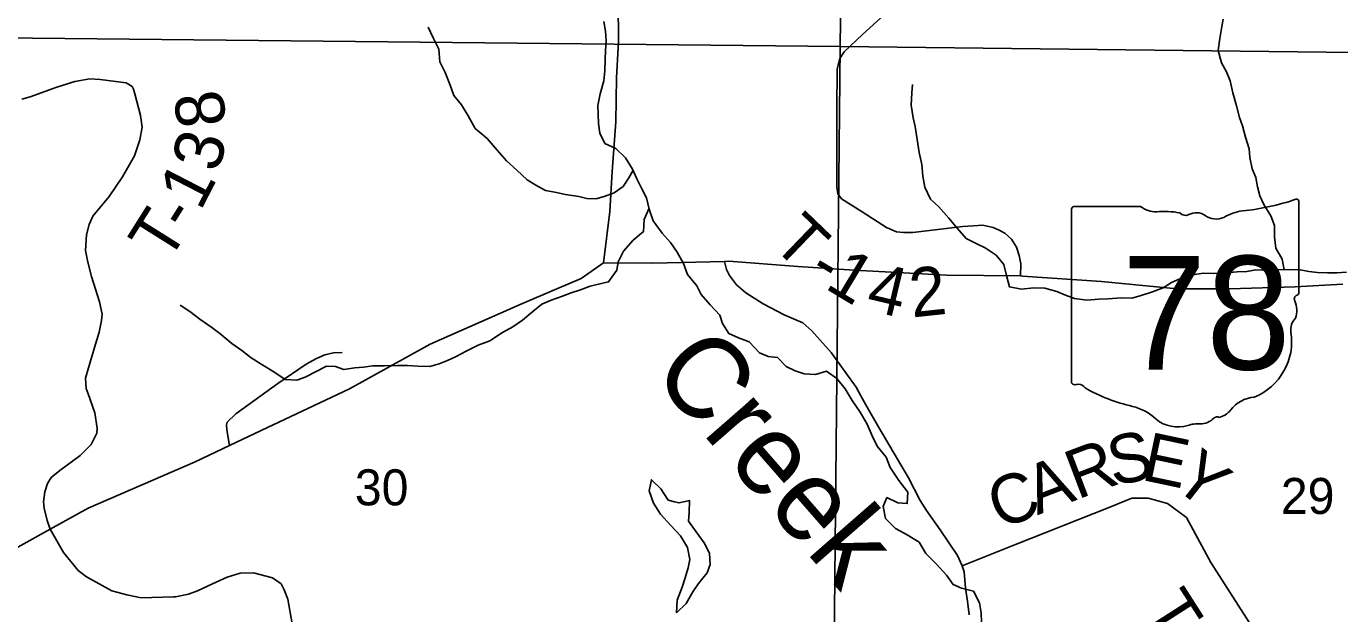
# Model space of a CAD drawing. Extents: x 2043100 to 2470832, y 443715 to 810583.
# Drawn here: x 2258867 to 2266915, y 645735 to 649336 of the extents above; entities that cross this region are included whole.
import ezdxf

# ---------------------------------------------------------------- set-up
doc = ezdxf.new("R2010")
doc.units = 0
for name, color, linetype in [('GM_X_County_Road', 7, 'Continuous'), ('GM_X_Minor_Lake', 7, 'Continuous'), ('GM_X_Minor_River', 7, 'Continuous'), ('GM_X_Minor_River_Text', 7, 'Continuous'), ('GM_X_Section', 7, 'Continuous'), ('GM_X_Section_Text', 7, 'Continuous'), ('GM_X_State_Location', 7, 'Continuous'), ('GM_X_State_Route', 7, 'Continuous'), ('GM_X_State_Shield', 7, 'Continuous'), ('GM_X_Township_Road', 7, 'Continuous'), ('GM_X_Township_Road_Text', 7, 'Continuous')]:
    doc.layers.add(name, color=color, linetype=linetype)

msp = doc.modelspace()

# ---------------------------------------------------------------- linework, layer by layer
at = {"layer": 'GM_X_County_Road'}
msp.add_lwpolyline([(2264644.6, 645728.6), (2264634.5, 645810.7), (2264622.5, 645890.9), (2264614.4, 645991.1), (2264601.6, 646029), (2264572.4, 646091.2), (2264466.2, 646249.5), (2264384, 646367.7), (2264344, 646429.8), (2264271.8, 646568), (2264091.5, 646876.5), (2264011.3, 647014.7), (2263981.3, 647070.8), (2263951.2, 647122.9), (2263799, 647335.2), (2263680.8, 647469.4), (2263624.7, 647517.5), (2263510.5, 647567.5), (2263382.4, 647633.6), (2263276.2, 647701.7), (2263218.1, 647751.8), (2263176.1, 647807.8), (2263158, 647845.9), (2263145.9, 647894.7)], dxfattribs=at)
at = {"layer": 'GM_X_Minor_Lake'}
for points in [[(2262838.4, 646421.2), (2262801.1, 646431), (2262754.4, 646500.6), (2262697.8, 646556.1), (2262684.5, 646487.9), (2262709.3, 646412.1), (2262754, 646344.4), (2262816.7, 646275), (2262875.3, 646211.5), (2262918, 646139.9), (2262932.8, 646067.9), (2262923.3, 646015.8), (2262902, 645949.5), (2262886.5, 645897.3), (2262855.4, 645816.9), (2262852.1, 645740.7)], [(2262852.1, 645740.7), (2262909.5, 645797.4), (2262950.8, 645867.9), (2262986.3, 645920.3), (2263039.6, 645984.9), (2263057, 646037.2), (2263054.3, 646105.2), (2263021.7, 646169), (2262971, 646236.5), (2262924.4, 646302.1), (2262927.8, 646356.2), (2262931.1, 646428.3), (2262867.2, 646413.7), (2262838.4, 646421.2)]]:
    msp.add_lwpolyline(points, dxfattribs=at)
at = {"layer": 'GM_X_Minor_River'}
for points in [[(2262585.1, 648453.1), (2262558.9, 648406.9), (2262525.4, 648354.5), (2262469.9, 648315.8), (2262408.1, 648293.2), (2262356.3, 648278.6), (2262302.3, 648280.1), (2262252.2, 648291.6), (2262170.1, 648304.8), (2262106, 648318.1), (2262047.9, 648329.5), (2261989.6, 648361), (2261937.2, 648394.5), (2261872.6, 648453.9), (2261810.1, 648511.3), (2261751.4, 648576.8), (2261690.7, 648648.3), (2261618.1, 648709.6), (2261575.3, 648787.3), (2261534.6, 648854.9), (2261486.1, 648912.5), (2261463.4, 648974.3), (2261434.7, 649052.1), (2261402, 649117.9), (2261395.2, 649195.9), (2261360.5, 649265.6), (2261329.8, 649331.4)], [(2262405.1, 649366.4), (2262415.7, 649306.5), (2262420.3, 649248.5), (2262416.9, 649186.3), (2262413.5, 649134.2), (2262412.2, 649062.2), (2262406.8, 649002), (2262383.7, 648921.7), (2262368.4, 648851.4), (2262371, 648797.4), (2262373.5, 648739.4), (2262382.1, 648681.4), (2262412.8, 648617.6), (2262479.1, 648586.3), (2262539.6, 648528.8), (2262582.3, 648459.2), (2262608.9, 648401.4), (2262639.6, 648339.6), (2262668.1, 648283.8), (2262682.8, 648213.9), (2262707.5, 648144.1), (2262764.3, 648068.6)], [(2266575.3, 647843.5), (2266562.7, 647907.4), (2266524, 647975.1), (2266515.3, 648045.1), (2266514.6, 648115.2), (2266491.9, 648175), (2266449.3, 648242.7), (2266424.7, 648296.5), (2266410.1, 648352.4), (2266401.6, 648408.4), (2266379, 648462.2), (2266364.3, 648532.1), (2266359.8, 648584.1), (2266337.1, 648656), (2266318.3, 648725.9), (2266301.8, 648777.8), (2266283.1, 648847.7), (2266260.3, 648927.5), (2266243.5, 649001.4), (2266221, 649057.3), (2266190.4, 649113), (2266169.7, 649186.9), (2266180.9, 649261.1), (2266190.2, 649323.3), (2266201.7, 649379.5)], [(2266957.3, 647829.4), (2266897.4, 647824.8), (2266839.4, 647824.2), (2266779.4, 647827.6), (2266725.4, 647833), (2266663.3, 647844.4), (2266535.3, 647843.1), (2266477.4, 647840.5), (2266401.4, 647843.7), (2266345.5, 647833.1), (2266285.5, 647830.5), (2266217.6, 647823.8), (2266143.7, 647821), (2266079.7, 647822.3), (2266013.8, 647811.7), (2265936.1, 647788.8), (2265884.4, 647764.3), (2265832.7, 647731.7), (2265767, 647709), (2265699.2, 647686.3), (2265641.4, 647669.7), (2265577.4, 647671), (2265493.5, 647666.1), (2265439.5, 647663.6), (2265365.6, 647656.8), (2265289.5, 647668), (2265235.4, 647687.5), (2265181.1, 647711), (2265109, 647730.2), (2265041, 647733.5), (2264965.1, 647724.8), (2264891, 647738), (2264874.3, 647799.9), (2264857.6, 647875.8), (2264809, 647933.4), (2264742.5, 647978.8), (2264692.3, 648002.3), (2264626, 648035.6), (2264571.4, 648099.2), (2264520.8, 648158.7), (2264458, 648230.1), (2264407.6, 648275.7), (2264372.9, 648349.4), (2264360.2, 648417.3), (2264353.4, 648489.4), (2264338.7, 648561.3), (2264313.1, 648721.2), (2264300.5, 648775.2), (2264289.7, 648853.2), (2264292.9, 648927.3), (2264296.4, 648979.4)], [(2262682.2, 648217), (2262653.5, 648151.5), (2262648.2, 648077.4), (2262584.8, 648024.7), (2262525.5, 647958), (2262494.2, 647891.6), (2262484.7, 647841.4), (2262435.5, 647768.8), (2262373.6, 647754.2), (2262321.8, 647743.7), (2262264, 647721), (2262206.2, 647702.4), (2262152.5, 647681.9), (2262082.7, 647657.1), (2262027, 647632.5), (2261971.5, 647587.9), (2261908.1, 647535.2), (2261848.5, 647492.5), (2261784.9, 647457.8), (2261707.4, 647407), (2261635.7, 647380.2), (2261562.2, 647343.4), (2261500.5, 647310.8), (2261448.8, 647286.2), (2261397, 647267.7), (2261339.2, 647251), (2261267.2, 647252.3), (2261203.2, 647255.7), (2261141.2, 647257), (2261059.2, 647254.2), (2260991.3, 647253.5), (2260933.4, 647246.9), (2260879.4, 647242.3), (2260813.6, 647231.7), (2260761.4, 647251.2), (2260707.4, 647252.6), (2260576.1, 647185.2), (2260524.3, 647166.7), (2260454.3, 647169.9), (2260383.9, 647217.3), (2260317.5, 647258.6), (2260245, 647304), (2260188.6, 647349.4), (2260126.2, 647390.8), (2260053.6, 647452.2), (2260003.2, 647489.7), (2259930.7, 647541), (2259870.2, 647588.5), (2259809.9, 647625.9)], [(2262764.3, 648068.6), (2262814.9, 648011), (2262855.5, 647951.4), (2262894.2, 647881.7), (2262918.8, 647813.8), (2262975.5, 647744.3), (2263002.1, 647692.6), (2263056.7, 647629), (2263117.3, 647565.6), (2263133.9, 647513.7), (2263172.5, 647452), (2263230.7, 647426.6), (2263297, 647401.2), (2263359.6, 647333.8), (2263413.8, 647312.3), (2263469.9, 647304.9), (2263522.4, 647249.4), (2263578.7, 647223.9), (2263632.9, 647204.4), (2263702.9, 647201.2), (2263770.6, 647221.9), (2263833.1, 647176.5), (2263883.7, 647112.9), (2263928.4, 647041.3), (2263977.2, 646969.7), (2264019.9, 646896.1), (2264050.6, 646824.3), (2264081.2, 646762.5), (2264135.9, 646695), (2264160.6, 646631.2), (2264213.4, 646551.6), (2264268.1, 646480.1), (2264264.8, 646410), (2264206.8, 646415.4), (2264140.5, 646446.8), (2264117, 646392.5), (2264131.8, 646318.5), (2264192.4, 646257.1), (2264264.8, 646217.8), (2264337.2, 646172.5), (2264377.9, 646104.8), (2264444.5, 646039.4), (2264505.2, 645971.9), (2264545.8, 645914.3), (2264598, 645890.8), (2264670.2, 645873.5), (2264706.9, 645801.8), (2264717.5, 645739.9), (2264720.1, 645683.8)]]:
    msp.add_lwpolyline(points, dxfattribs=at)
at = {"layer": 'GM_X_Section'}
for points in [[(2258418.4, 654585.6), (2263921.3, 654536.4), (2263853.9, 649211.3), (2258308.8, 649270.1)], [(2269352.3, 654474.2), (2269282.9, 649149.1), (2263853.9, 649211.3), (2263921.3, 654536.4)], [(2263853.9, 649211.3), (2263800.1, 643920.5), (2258237.7, 643923), (2258308.8, 649270.1)], [(2269282.9, 649149.1), (2269209.3, 643840), (2263800.1, 643920.5), (2263853.9, 649211.3)]]:
    msp.add_lwpolyline(points, close=True, dxfattribs=at)
at = {"layer": 'GM_X_State_Route'}
for points in [[(2262403.1, 647886.5), (2262443.3, 648200.8), (2262457.6, 648445.6), (2262479.1, 648750.8), (2262483, 649019.5), (2262495.7, 649242.3), (2262494, 649486.9)], [(2256180.6, 643116.3), (2256190.1, 643129.1), (2256376.4, 643495), (2256425.7, 643595.5), (2256434.4, 643613.2), (2256635.1, 643934), (2257008.6, 644425.1), (2257549, 645020.9), (2257880.5, 645376.9), (2258264.6, 645693.7), (2258577.7, 645939.1), (2258797.4, 646133), (2259013, 646252.8), (2259246.7, 646382.6), (2259902.1, 646665.5), (2260112.8, 646766), (2260306.2, 646858.2), (2260847.7, 647113.2), (2261342.8, 647387.6), (2261892.5, 647630.8), (2262117.6, 647726.5), (2262267, 647789), (2262403.1, 647886.5)], [(2262403.1, 647886.5), (2262706.7, 647884), (2263145.9, 647894.7), (2263171.6, 647895.3), (2263595.2, 647863.8), (2263940.4, 647841.1), (2264508.2, 647809.8), (2264959.2, 647805.2), (2264971.5, 647805), (2265455.2, 647770.5), (2265919, 647725.6), (2266239.8, 647726.6), (2266642.6, 647738.9), (2266933.1, 647755.5)]]:
    msp.add_lwpolyline(points, dxfattribs=at)
at = {"layer": 'GM_X_State_Shield'}
for p, q in [((2266664.3, 647705.5), (2266664.3, 648258.3)), ((2265272.1, 648213.9), (2265272.1, 647157.3)), ((2265693.5, 648232.1), (2265285.8, 648232.1)), ((2266664.2, 647705.7), (2266664.3, 647705.5))]:
    msp.add_line(p, q, dxfattribs=at)
for centre, radius, start, end in [((2266168.4, 649672.6), 1476.4, 275.84447, 288.90645), ((2266648.9, 648260.6), 15.5, 351.86209, 97.738), ((2265288.1, 648216.2), 16.1, 98.1301, 188.1301), ((2265790.6, 648354.8), 156.4, 231.61951, 271.11188), ((2265842.5, 647638.9), 561.6, 80.48669, 94.98827), ((2265970, 648221.6), 45.1, 219.79206, 297.10237), ((2266036.3, 648099.5), 93.8, 54.46668, 119.14113), ((2266157.4, 648267), 112.9, 233.85621, 294.82819), ((2266356.7, 647909.4), 297, 97.34618, 120.76885), ((2266647.8, 647703.4), 16.6, 289.60381, 7.73413), ((2266660.7, 647665), 24, 107.94398, 210.33697), ((2266508.1, 647595.1), 144, 340.03296, 23.64957), ((2266719.8, 647474.2), 104.8, 136.8065, 186.92959), ((2266251.1, 647403.9), 369.3, 292.30889, 8.98584), ((2265288.2, 647155), 16.3, 171.95839, 258.30661), ((2265290.7, 647263.1), 124.2, 267.33899, 280.60386), ((2265316.1, 647096.3), 44.8, 29.74838, 93.27175), ((2265881.4, 648045.7), 1066.1, 240.41292, 257.1985), ((2266406.8, 646860.6), 202.2, 94.40312, 142.57675), ((2265563.5, 646682.6), 333.6, 47.18416, 75.83597), ((2266150.6, 647054.9), 119.3, 282.87319, 323.27711), ((2265924.3, 647091.1), 211.7, 230.70037, 286.29184), ((2266046.6, 646725.7), 173.9, 85.69512, 111.20995), ((2266062.1, 647011.9), 112.8, 268.77702, 315.54927), ((2266164.1, 646909.6), 31.8, 65.75173, 132.64842)]:
    msp.add_arc(centre, radius, start, end, dxfattribs=at)
at = {"layer": 'GM_X_Township_Road'}
for points in [[(2263988.6, 648198), (2263862.3, 648277.9), (2263840, 648309.8), (2263833.7, 648351.9), (2263834.3, 648826.8), (2263836.5, 649075.3), (2263852, 649139.5), (2263877.8, 649179.8), (2263991.2, 649284.8), (2264550.3, 649795.8)], [(2259299.5, 647413.8), (2259314, 647461.5), (2259328, 647531.7), (2259331.9, 647571.8), (2259315.9, 647645.9), (2259265.8, 647802.2), (2259243.7, 647890.3), (2259229.7, 647962.5), (2259235.6, 648056.6), (2259251.6, 648120.8), (2259275.6, 648172.9), (2259375.7, 648293.1), (2259457.7, 648413.4), (2259529.8, 648541.7), (2259563.7, 648639.9), (2259577.7, 648718), (2259567.7, 648788.2), (2259531.6, 648922.4), (2259523.6, 648950.5), (2259515.6, 648966.5), (2259479.5, 648988.5), (2259319.3, 649010.5), (2259257.2, 649014.5), (2259165.2, 648998.4), (2259055.1, 648962.3), (2258890.9, 648904.1), (2258840.8, 648890.1)], [(2264959.2, 647805.2), (2264960.8, 647879), (2264950.4, 647931), (2264934, 647981), (2264903.6, 648030.9), (2264863.3, 648068.7), (2264829.1, 648086.5), (2264790.9, 648102.2), (2264728.7, 648115.8), (2264668.7, 648113.4), (2264606.6, 648108.9), (2264298.4, 648072.6), (2264242.3, 648072.2), (2264198.2, 648075.9), (2264137.9, 648103.5), (2264081.1, 648139.5), (2263988.6, 648198)], [(2259271.9, 647007.8), (2259246.1, 647082.8), (2259234, 647114.9), (2259230, 647179), (2259258, 647277.2), (2259297.3, 647406.7), (2259299.5, 647413.8)], [(2260112.8, 646766), (2260095, 646861.9), (2260093, 646891.9), (2260098.9, 646910), (2260150.9, 646960.2), (2260408.7, 647147), (2260582.6, 647265.6), (2260644.6, 647299.8), (2260696.6, 647322), (2260748.6, 647334.1), (2260802.6, 647336.2)], [(2259771.2, 645838.4), (2259770.1, 645838.3), (2259570.9, 645832.6), (2259482.8, 645850.6), (2259390.7, 645874.6), (2259236.5, 645960.7), (2259184.4, 646000.7), (2259094.3, 646110.9), (2259013, 646252.8), (2258996.1, 646307.2), (2258976.1, 646381.4), (2258972, 646421.4), (2258980, 646481.6), (2258998, 646533.7), (2259020, 646569.7), (2259072.1, 646611.8), (2259198.2, 646704.1), (2259264.2, 646772.2), (2259300.2, 646842.4), (2259302.2, 646872.4), (2259286.2, 646966.6), (2259274, 647002), (2259271.9, 647007.8)], [(2264927.6, 646158.6), (2264928.3, 646158.9), (2265505.3, 646388.3), (2265641.4, 646442.5), (2265741.5, 646442.5), (2265859.6, 646410.5), (2265975.8, 646324.4), (2266126.1, 646048), (2266729.1, 645103.8), (2266730.3, 645101.9)], [(2264601.6, 646029), (2264927.6, 646158.6)], [(2260356.1, 645189.6), (2260424.1, 645281.9), (2260468.1, 645328), (2260478.1, 645360), (2260498.1, 645496.3), (2260496, 645672.6), (2260469.9, 645824.9), (2260447.9, 645881), (2260429.8, 645917.1), (2260375.8, 645955.1), (2260259.6, 645985.1), (2260177.5, 645983.1), (2260097.5, 645959), (2260007.4, 645918.9), (2259915.3, 645874.8), (2259861.3, 645854.7), (2259781.2, 645838.7), (2259771.2, 645838.4)]]:
    msp.add_lwpolyline(points, dxfattribs=at)

# ---------------------------------------------------------------- texts
at = {"layer": 'GM_X_Minor_River_Text'}
msp.add_text('Creek', height=499.93, rotation=311.11091, dxfattribs=at).set_placement((2262686.2, 647207.4))
at = {"layer": 'GM_X_Section_Text'}
for s, p in [('30', (2260880.4, 646399.1)), ('29', (2266554.2, 646346.2))]:
    msp.add_text(s, height=220.83, rotation=0.00001, dxfattribs=at).set_placement(p)
at = {"layer": 'GM_X_State_Location'}
for s in ['s', 'r']:
    msp.add_text(s, height=0.0000833, dxfattribs=at).set_placement((2265952.7, 647615.8))
msp.add_text('78', height=0.0000833, rotation=0.00001, dxfattribs=at).set_placement((2265700.6, 647542.6))
at = {"layer": 'GM_X_State_Shield'}
msp.add_text('78', height=696.1, dxfattribs=at).set_placement((2265579.1, 647231.8))
at = {"layer": 'GM_X_Township_Road_Text'}
for s, rotation, p in [('8', 98.0334, (2260096.1, 648737.3)), ('3', 76.11225, (2260045.4, 648433.7)), ('1', 62.7286, (2259933.9, 648198.1)), ('T', 57.84697, (2259734.7, 647879.4)), ('-', 57.76707, (2259854.1, 648069.3)), ('T', 316.10311, (2263425.3, 647997.4)), ('1', 328.93629, (2263752.6, 647733.6)), ('-', 329.36125, (2263647.1, 647796)), ('4', 346.55958, (2264003.6, 647600.3)), ('2', 6.17172, (2264294.5, 647550.2)), ('S', 11.40778, (2265525.1, 646516.8)), ('E', 348.06389, (2265691.4, 646557)), ('R', 20.78307, (2265307.1, 646433)), ('Y', 321.87838, (2265878.3, 646525.8)), ('A', 21.22844, (2265061.6, 646337.6)), ('C', 21.2303, (2264832, 646248.4)), ('T-95', 302.60712, (2265702, 645755.7))]:
    msp.add_text(s, height=300, rotation=rotation, dxfattribs=at).set_placement(p)

doc.saveas('drawing.dxf')
